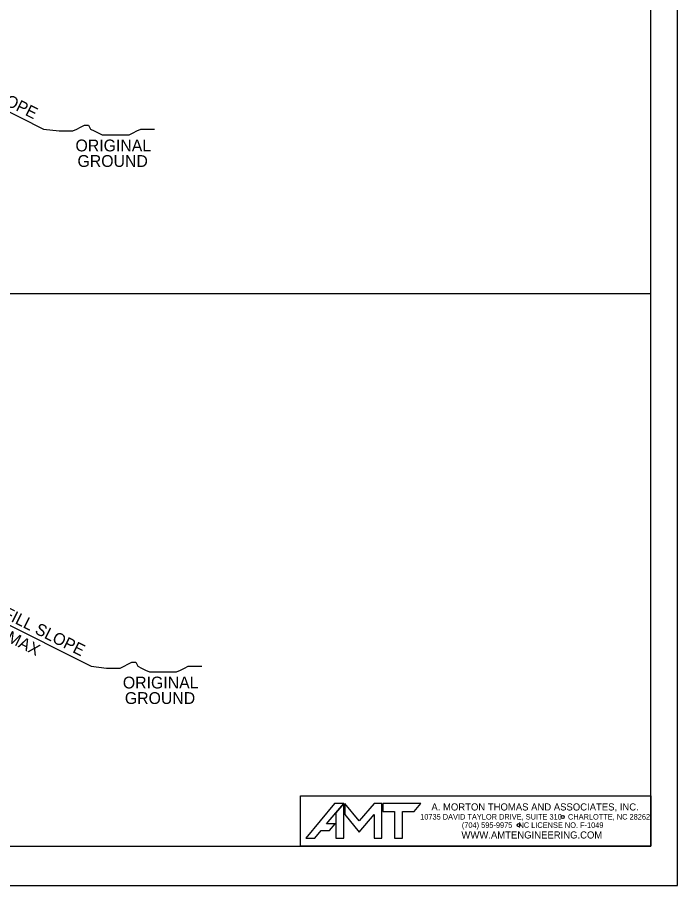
# Model space of a CAD drawing. Extents: x 1487909 to 1489267, y 497866 to 499814.
# Drawn here: x 1489009.8 to 1489051.7, y 498107.1 to 498162.1 of the extents above; entities that cross this region are included whole.
import ezdxf

# ---------------------------------------------------------------- set-up
doc = ezdxf.new("R2010")
doc.units = 0
for name, color, linetype in [('Prop Grid Mask', 7, 'Continuous'), ('Scratch_Level_1', 7, 'Continuous'), ('Sheet Block Title CELL', 7, 'Continuous'), ('Sheet Plot Border Outside CELL', 7, 'Continuous'), ('Sheet Typical CELL', 7, 'Continuous'), ('Typical Hinge Slope Arterial CELL', 7, 'Continuous')]:
    doc.layers.add(name, color=color, linetype=linetype)

msp = doc.modelspace()

# ---------------------------------------------------------------- linework, layer by layer
at = {"layer": 'Prop Grid Mask'}
msp.add_lwpolyline([(1489027.76, 498112.783), (1489049.964, 498112.782), (1489049.964, 498109.587), (1489027.76, 498109.587)], close=True, dxfattribs=at)
at = {"layer": 'Scratch_Level_1'}
msp.add_line((1488899.964, 498144.587), (1489049.964, 498144.587), dxfattribs=at)
at = {"layer": 'Sheet Block Title CELL'}
msp.add_lwpolyline([(1489027.76, 498112.783), (1489049.964, 498112.782), (1489049.964, 498109.587), (1489027.76, 498109.587)], close=True, dxfattribs=at)
for points in [[(1489030.002, 498111.697), (1489030.506, 498112.287), (1489029.918, 498112.287), (1489028.095, 498110.091), (1489028.665, 498110.091), (1489029.074, 498110.585), (1489029.596, 498110.585), (1489029.954, 498111), (1489029.414, 498111), (1489030.002, 498111.697)], [(1489030.506, 498110.091), (1489030.506, 498112.287), (1489030.002, 498111.697), (1489030.002, 498110.091), (1489030.506, 498110.091)], [(1489031.493, 498110.478), (1489032.425, 498111.59), (1489032.425, 498110.091), (1489032.929, 498110.091), (1489032.929, 498112.287), (1489032.425, 498112.287), (1489031.493, 498111.191), (1489030.571, 498112.287), (1489030.571, 498111.588), (1489031.493, 498110.478)], [(1489034.232, 498110.091), (1489034.232, 498111.783), (1489034.961, 498111.783), (1489035.382, 498112.287), (1489032.993, 498112.287), (1489032.993, 498111.783), (1489033.729, 498111.783), (1489033.729, 498110.091), (1489034.232, 498110.091)]]:
    msp.add_lwpolyline(points, dxfattribs=at)
for centre in [(1489044.382, 498111.439), (1489041.591, 498110.917)]:
    msp.add_circle(centre, 0.1, dxfattribs=at)
at = {"layer": 'Sheet Plot Border Outside CELL'}
msp.add_lwpolyline([(1489051.664, 498217.087), (1488883.264, 498217.087), (1488883.264, 498107.087), (1489051.664, 498107.087)], close=True, dxfattribs=at)
at = {"layer": 'Sheet Typical CELL'}
msp.add_lwpolyline([(1489049.964, 498214.587), (1488899.964, 498214.587), (1488899.964, 498109.587), (1489049.964, 498109.587)], close=True, dxfattribs=at)
at = {"layer": 'Typical Hinge Slope Arterial CELL'}
for p, q in [((1489002.463, 498159.526), (1489011.492, 498155.012)), ((1489005.464, 498125.507), (1489014.493, 498120.992))]:
    msp.add_line(p, q, dxfattribs=at)
for points in [[(1489011.492, 498155.012), (1489012.478, 498154.889), (1489012.724, 498154.889), (1489013.094, 498154.889), (1489013.341, 498154.889), (1489013.587, 498155.012), (1489013.833, 498155.136), (1489014.08, 498155.259), (1489014.326, 498155.259), (1489014.45, 498155.012), (1489014.696, 498154.889), (1489014.943, 498154.766), (1489015.189, 498154.643), (1489015.435, 498154.643), (1489015.682, 498154.643), (1489015.928, 498154.643), (1489016.174, 498154.643), (1489016.421, 498154.643), (1489016.667, 498154.643), (1489016.914, 498154.643), (1489017.16, 498154.766), (1489017.406, 498154.889), (1489017.653, 498155.012), (1489018.023, 498155.012), (1489018.269, 498155.012), (1489018.515, 498155.012)], [(1489014.493, 498120.992), (1489015.478, 498120.869), (1489015.725, 498120.869), (1489016.095, 498120.869), (1489016.341, 498120.869), (1489016.587, 498120.992), (1489016.834, 498121.116), (1489017.08, 498121.24), (1489017.326, 498121.24), (1489017.45, 498120.992), (1489017.696, 498120.869), (1489017.943, 498120.746), (1489018.189, 498120.623), (1489018.436, 498120.623), (1489018.682, 498120.623), (1489018.928, 498120.623), (1489019.175, 498120.623), (1489019.421, 498120.623), (1489019.667, 498120.623), (1489019.914, 498120.623), (1489020.16, 498120.746), (1489020.407, 498120.869), (1489020.653, 498120.992), (1489021.023, 498120.992), (1489021.269, 498120.992), (1489021.516, 498120.992)]]:
    msp.add_lwpolyline(points, dxfattribs=at)

# ---------------------------------------------------------------- texts
at = {"layer": 'Sheet Block Title CELL'}
for s, height, p in [('A. MORTON THOMAS AND ASSOCIATES, INC.', 0.45, (1489036.061, 498111.847)), ('10735 DAVID TAYLOR DRIVE, SUITE 310   CHARLOTTE, NC 28262', 0.35, (1489035.351, 498111.272)), ('(704) 595-9975   NC LICENSE NO. F-1049', 0.35, (1489037.989, 498110.747)), ('WWW.AMTENGINEERING.COM', 0.45, (1489037.963, 498110.072))]:
    msp.add_text(s, height=height, rotation=359.9995, dxfattribs=at).set_placement(p)
at = {"layer": 'Typical Hinge Slope Arterial CELL'}
for s, p in [('VAR. FILL SLOPE', (1489003.489, 498159.303)), ('VAR. FILL SLOPE', (1489006.489, 498125.283)), ('4:1 MAX', (1489007.586, 498123.338))]:
    msp.add_text(s, height=0.75, rotation=333.4658, dxfattribs=at).set_placement(p)
for s, p in [('ORIGINAL', (1489013.509, 498153.596)), ('GROUND', (1489013.635, 498152.612)), ('ORIGINAL', (1489016.51, 498119.576)), ('GROUND', (1489016.636, 498118.593))]:
    msp.add_text(s, height=0.75, dxfattribs=at).set_placement(p)

doc.saveas('drawing.dxf')
